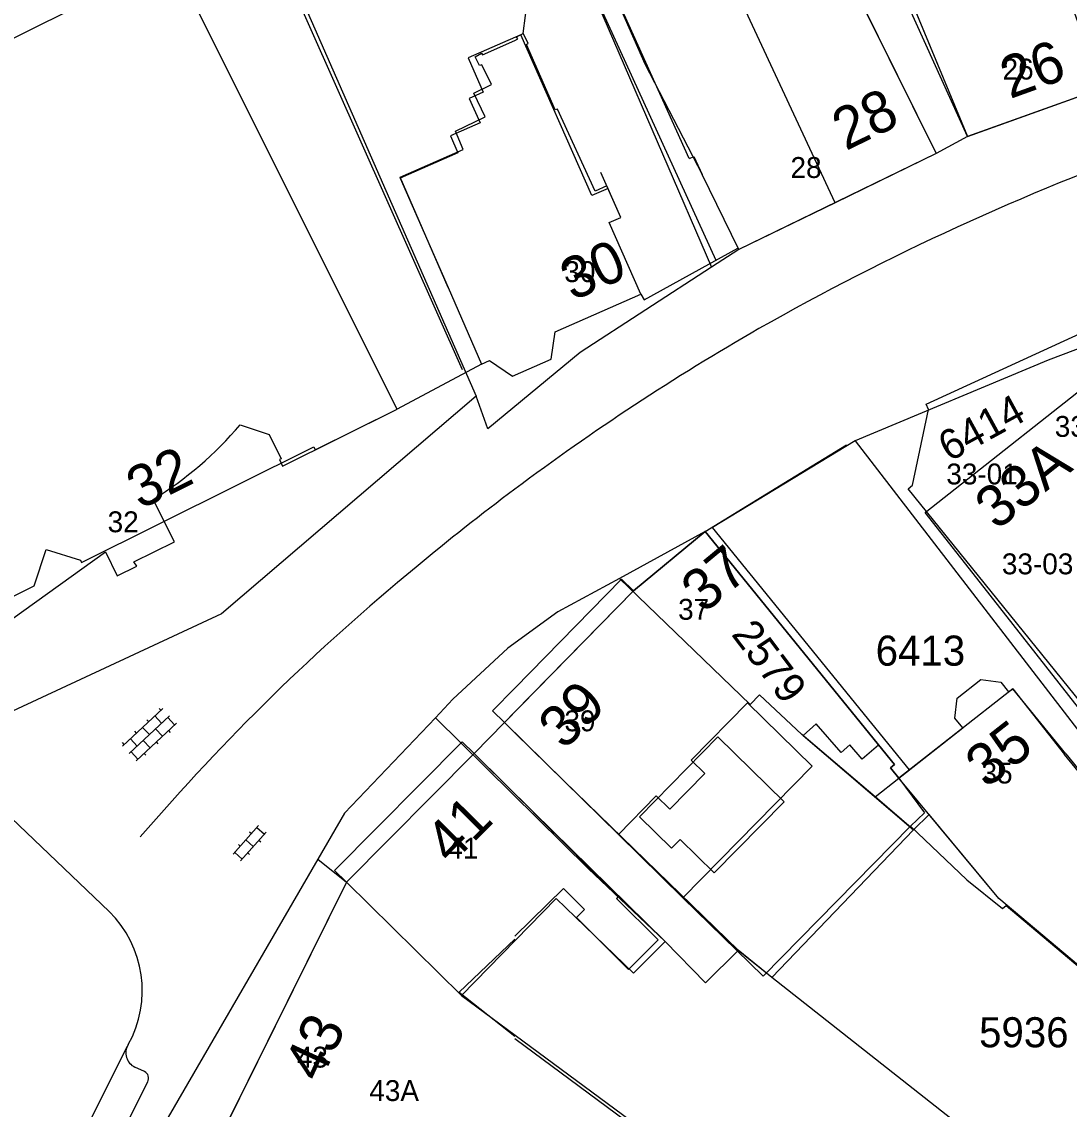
# Model space of a CAD drawing. Extents: x 148816 to 151297, y 399515 to 402500.
# Drawn here: x 150470.5 to 150533.2, y 399869.7 to 399934.8 of the extents above; entities that cross this region are included whole.
import ezdxf

# ---------------------------------------------------------------- set-up
doc = ezdxf.new("R2010")
doc.units = 0
for name, color, linetype in [('B01 Hoofdgebouw  [D] Norm', 7, 'Continuous'), ('B01 Hoofdgebouw  [T] Norm', 7, 'Continuous'), ('B01 hoofgebouw', 7, 'Continuous'), ('B02 Bijgebouw  [T] Norm', 7, 'Continuous'), ('B07 Tussenmuur  [D] Norm', 7, 'Continuous'), ('G01 perceelsgrens', 7, 'Continuous'), ('Q19 Overig lijnvormig object  [D] Gem', 7, 'Continuous'), ('S02 Open verharding  Norm', 7, 'Continuous'), ('T04 Haag heg  [D] Gem', 7, 'Continuous'), ('V00 Kant verharding algemeen  [D] Norm', 7, 'Continuous'), ('V00 Kant verharding algemeen  [T] Norm', 7, 'Continuous'), ('V00 Kant verharding algemeen secundair  [T] Gem', 7, 'Continuous'), ('Z01 perceelnummer', 7, 'Continuous'), ('Z02 huisnummer', 7, 'Continuous'), ('Z02 Huisnummer  [Tekst] Norm', 7, 'Continuous')]:
    doc.layers.add(name, color=color, linetype=linetype)

msp = doc.modelspace()

# ---------------------------------------------------------------- linework, layer by layer
at = {"layer": 'B01 Hoofdgebouw  [D] Norm'}
for p, q in [((150510.436, 399926.618), (150505.994, 399936.462)), ((150500.103, 399933.894), (150500.484, 399934.093)), ((150500.17, 399933.765), (150500.103, 399933.894)), ((150500.789, 399933.509), (150500.484, 399934.093)), ((150500, 399933.676), (150500.17, 399933.765)), ((150500.687, 399933.433), (150500.789, 399933.509)), ((150502.412, 399929.521), (150500.687, 399933.433)), ((150502.539, 399929.572), (150502.412, 399929.521)), ((150504.796, 399924.645), (150502.539, 399929.572)), ((150510.439, 399926.611), (150510.706, 399926.734)), ((150510.706, 399926.734), (150511.21, 399925.66)), ((150505.507, 399924.97), (150504.796, 399924.645)), ((150517.785, 399890.24), (150510.055, 399882.358)), ((150500, 399873.927), (150529.68, 399851.963))]:
    msp.add_line(p, q, dxfattribs=at)
for points in [[(150496, 399918.88), (150493.139, 399925.489), (150496.912, 399927.15), (150496.445, 399928.24), (150498.217, 399929.095), (150497.544, 399930.514), (150498.607, 399931.032), (150498.012, 399932.223), (150497.885, 399932.171), (150497.627, 399932.703), (150498.006, 399932.909), (150498.058, 399932.808), (150500, 399933.676)], [(150502.94, 399889.34), (150506.191, 399886.148), (150508.458, 399888.459), (150509.277, 399887.656), (150511.363, 399889.783), (150510.544, 399890.586), (150513.921, 399894.03), (150517.786, 399890.241), (150510.055, 399882.358), (150514.845, 399877.659), (150523.661, 399886.647)], [(150535.976, 399886.956), (150536.07, 399887.031), (150532.889, 399890.939)], [(150501.108, 399887.468), (150506.178, 399882.429), (150506.069, 399882.319), (150508.564, 399879.839), (150506.802, 399878.066), (150503.677, 399881.171), (150504.162, 399881.659), (150502.902, 399882.912), (150500, 399880.063)], [(150529.404, 399881.894), (150534.961, 399877.199), (150536.569, 399879.42), (150536.504, 399879.509), (150539.124, 399881.415), (150539.313, 399882.623), (150536.505, 399886.151), (150536.589, 399886.221), (150535.976, 399886.956)], [(150523.661, 399886.647), (150527.049, 399883.436), (150529.172, 399881.712), (150529.404, 399881.894)], [(150500, 399879.874), (150496.656, 399876.7), (150500, 399874.065)]]:
    msp.add_lwpolyline(points, dxfattribs=at)
at = {"layer": 'B01 Hoofdgebouw  [T] Norm'}
for p, q in [((150513.98, 399959.55), (150527.08, 399927.92)), ((150519.53, 399938.38), (150525.21, 399926.9)), ((150527.08, 399927.92), (150535.11, 399930.81)), ((150525.21, 399926.9), (150513.39, 399921.16)), ((150513.39, 399921.16), (150511.21, 399925.66)), ((150506.34, 399923.08), (150505.507, 399924.97)), ((150505.64, 399922.78), (150506.34, 399923.08)), ((150507.53, 399918.49), (150505.64, 399922.78)), ((150496, 399918.88), (150498.01, 399914.3)), ((150498.01, 399914.3), (150498.486, 399914.51)), ((150507.1, 399900.72), (150511.39, 399904.27)), ((150511.39, 399904.27), (150522.71, 399890.33)), ((150500, 399893.48), (150507.1, 399900.72)), ((150529.8, 399894.87), (150532.89, 399890.94)), ((150499.37, 399892.84), (150500, 399893.48)), ((150500, 399892.22), (150499.37, 399892.84)), ((150502.94, 399889.34), (150500, 399892.22)), ((150497.56, 399890.99), (150489.92, 399883.29)), ((150500, 399888.57), (150497.56, 399890.99)), ((150522.71, 399890.33), (150522.48, 399890.14)), ((150522.48, 399890.14), (150522.98, 399889.51)), ((150501.11, 399887.47), (150500, 399888.57)), ((150489.92, 399883.29), (150476.92, 399857.05))]:
    msp.add_line(p, q, dxfattribs=at)
for points in [[(150483.559, 399910.667), (150485.292, 399910.079), (150486.016, 399908.639), (150485.907, 399908.588), (150486.095, 399908.185), (150492.95, 399911.61), (150479.49, 399938.55), (150447.21, 399922.49)], [(150498.486, 399914.51), (150499.849, 399913.581), (150502.165, 399914.6), (150502.4, 399916.232), (150507.53, 399918.49)], [(150467.133, 399897.05), (150475.494, 399903.059), (150476.202, 399901.624), (150477.38, 399902.205), (150477.2, 399902.456), (150479.621, 399903.657), (150478.36, 399906.205)], [(150522.98, 399889.51), (150526.81, 399892.52), (150526.314, 399893.11), (150526.456, 399894.302), (150527.88, 399895.428), (150529.068, 399895.269), (150529.54, 399894.69), (150529.8, 399894.87)]]:
    msp.add_lwpolyline(points, dxfattribs=at)
msp.add_arc((150467.038, 399924.657), 21.649, 301.53319, 319.74196, dxfattribs=at)
at = {"layer": 'B01 hoofgebouw'}
for points in [[(150506.04, 399971.65), (150508.05, 399967.07), (150504.21, 399965.38), (150513.04, 399945.04), (150510.07, 399943.75), (150511.64, 399940.15), (150514.37, 399941.36), (150516.4, 399936.76), (150519.53, 399938.38), (150525.21, 399926.9), (150513.39, 399921.16), (150511.21, 399925.66)], [(150490.272, 399969.527), (150494.162, 399960.826), (150495.065, 399961.173), (150507.782, 399932.267), (150511.21, 399925.66)], [(150513.53, 399964.85), (150515.9, 399960.45), (150513.98, 399959.55), (150527.08, 399927.92), (150535.11, 399930.81), (150533.42, 399935.51)], [(150479.49, 399938.55), (150447.21, 399922.49), (150447.48, 399921.97), (150448.2, 399922.34), (150451.95, 399917.16), (150453.93, 399918.52), (150454.19, 399918.12), (150454.34, 399918.22), (150467.96, 399899.4)], [(150467.96, 399899.4), (150471.23, 399901.02), (150471.95, 399903.21), (150474, 399902.56), (150474.06, 399902.42), (150487.96, 399909.34), (150488.05, 399909.17), (150492.95, 399911.61), (150479.49, 399938.55)], [(150505.573, 399924.821), (150504.601, 399924.394), (150500.364, 399934.021), (150497.205, 399932.63), (150498.107, 399930.579), (150497.268, 399930.21), (150497.915, 399928.74), (150496.145, 399927.961), (150496.592, 399926.946), (150493.129, 399925.422), (150496, 399918.88)], [(150506.34, 399923.08), (150505.15, 399925.78)], [(150502.4, 399916.232), (150507.53, 399918.49), (150505.64, 399922.78), (150506.34, 399923.08)], [(150496, 399918.88), (150498.01, 399914.3), (150498.486, 399914.51)], [(150527.63, 399901.49), (150524.54, 399905.42), (150536.184, 399914.603), (150534.959, 399916.158), (150535.297, 399916.427), (150535.478, 399916.2), (150535.769, 399916.432)], [(150498.486, 399914.51), (150499.849, 399913.581), (150502.165, 399914.6), (150502.4, 399916.232)], [(150551.279, 399911.27), (150553.15, 399908.876), (150551.866, 399907.872), (150557.1, 399901.174), (150561.193, 399900.107), (150571.96, 399890.925), (150572.998, 399892.142), (150585.781, 399881.241), (150578.849, 399872.572), (150553.404, 399894.27), (150549.09, 399889.992), (150549.988, 399889.087), (150548.225, 399887.323), (150547.319, 399888.236), (150543.16, 399884.111), (150538.07, 399888.177), (150527.63, 399901.49)], [(150532.968, 399890.971), (150529.8, 399894.87), (150522.98, 399889.51), (150522.48, 399890.14), (150522.71, 399890.33), (150511.39, 399904.27), (150507.1, 399900.72), (150499.37, 399892.84), (150502.94, 399889.34)], [(150499.37, 399892.84), (150497.56, 399890.99)], [(150521.764, 399891.494), (150520.786, 399890.641), (150520.036, 399891.5), (150519.524, 399891.053), (150518.031, 399892.764), (150517.242, 399892.076)], [(150517.242, 399892.076), (150523.844, 399886.421), (150515.368, 399877.577), (150513.349, 399879.209), (150502.94, 399889.34)], [(150516.11, 399888.095), (150511.931, 399883.841), (150509.892, 399885.845), (150509.372, 399885.316), (150507.446, 399887.208), (150512.146, 399891.991), (150516.11, 399888.095)], [(150501.11, 399887.47), (150497.56, 399890.99), (150489.92, 399883.29), (150476.92, 399857.05), (150481.4, 399854.83)], [(150532.968, 399890.971), (150539.327, 399883.146), (150538.92, 399881.628), (150536.289, 399879.51), (150534.971, 399877.244), (150528.961, 399882.308), (150522.98, 399889.51)], [(150501.11, 399887.47), (150508.984, 399879.734), (150507.097, 399877.84), (150502.473, 399882.302), (150496.799, 399876.509), (150529.831, 399852.073), (150524.514, 399841.762), (150528.796, 399838.625), (150527.846, 399837.222), (150510.037, 399849.88), (150508.283, 399847.632), (150501.973, 399852.141), (150501.182, 399851.086), (150492.117, 399857.531), (150494.575, 399860.816), (150490.995, 399863.293), (150489.927, 399860.802), (150491.336, 399860.143), (150489.056, 399855.561), (150490.77, 399854.686), (150489.014, 399851.057), (150481.4, 399854.83)]]:
    msp.add_lwpolyline(points, dxfattribs=at)
at = {"layer": 'B02 Bijgebouw  [T] Norm'}
msp.add_line((150499.37, 399892.84), (150497.56, 399890.99), dxfattribs=at)
at = {"layer": 'B07 Tussenmuur  [D] Norm'}
msp.add_lwpolyline([(150522.98, 399889.51), (150524.511, 399887.447), (150523.661, 399886.647)], dxfattribs=at)
msp.add_lwpolyline([(150522.98, 399889.51), (150524.511, 399887.447), (150523.661, 399886.647)], dxfattribs=at)
at = {"layer": 'G01 perceelsgrens'}
for points in [[(150489.554, 399971.132), (150494.162, 399960.826), (150511.765, 399920.105)], [(150472.751, 399969.188), (150497.678, 399912.389)], [(150527.08, 399927.92), (150519.974, 399943.639), (150517.111, 399950.255)], [(150519.165, 399923.964), (150509.96, 399943.702)], [(150534.715, 399930.668), (150527.08, 399927.92)], [(150527.08, 399927.92), (150525.21, 399926.9), (150519.165, 399923.964)], [(150519.165, 399923.964), (150513.39, 399921.16), (150511.765, 399920.105)], [(150511.765, 399920.105), (150503.903, 399914.997), (150498.37, 399910.426), (150497.678, 399912.389)], [(150535.186, 399915.78), (150531.903, 399914.53), (150520.366, 399909.717)], [(150497.678, 399912.389), (150482.443, 399899.343), (150468.754, 399892.99)], [(150520.366, 399909.717), (150511.817, 399904.529)], [(150520.366, 399909.717), (150537.604, 399887.293), (150542.899, 399882.977)], [(150511.817, 399904.529), (150511.39, 399904.27), (150506.252, 399901.47)], [(150522.98, 399889.51), (150523.615, 399890.009), (150511.817, 399904.529)], [(150506.252, 399901.47), (150502.576, 399899.467), (150499.58, 399897.291), (150496.293, 399894.234), (150495.244, 399893.133)], [(150521.548, 399888.388), (150517.176, 399892.133), (150514.634, 399894.497), (150514.067, 399893.933), (150506.252, 399901.47)], [(150495.244, 399893.133), (150489.803, 399887.417), (150488.205, 399884.662)], [(150538.582, 399859.278), (150515.368, 399877.577), (150513.358, 399879.201), (150511.399, 399877.265), (150508.984, 399879.734), (150504.379, 399884.109), (150495.244, 399893.133)], [(150521.548, 399888.388), (150522.98, 399889.51)], [(150540.374, 399872.757), (150534.971, 399877.244), (150528.961, 399882.308), (150524.781, 399887.341), (150523.844, 399886.421), (150521.548, 399888.388)], [(150488.205, 399884.662), (150479.251, 399869.22)], [(150488.205, 399884.662), (150489.92, 399883.29), (150496.799, 399876.509), (150529.831, 399852.073)]]:
    msp.add_lwpolyline(points, dxfattribs=at)
at = {"layer": 'Q19 Overig lijnvormig object  [D] Gem'}
for p, q in [((150524.598, 399911.894), (150534.565, 399916.467)), ((150524.744, 399911.576), (150524.598, 399911.894)), ((150523.797, 399907.058), (150524.744, 399911.576)), ((150523.528, 399906.834), (150523.797, 399907.058)), ((150538.619, 399888.156), (150523.528, 399906.834))]:
    msp.add_line(p, q, dxfattribs=at)
at = {"layer": 'S02 Open verharding  Norm'}
for p, q in [((150478.925, 399893.683), (150476.514, 399891.43)), ((150478.815, 399893.581), (150478.713, 399893.69)), ((150479.334, 399893.245), (150476.924, 399890.991)), ((150479.744, 399892.806), (150477.333, 399890.553)), ((150478.085, 399892.898), (150477.982, 399893.007)), ((150478.86, 399892.801), (150478.45, 399893.239)), ((150479.635, 399892.704), (150479.225, 399893.142)), ((150477.354, 399892.215), (150477.252, 399892.324)), ((150478.129, 399892.118), (150477.719, 399892.556)), ((150478.904, 399892.021), (150478.494, 399892.459)), ((150479.269, 399892.363), (150479.372, 399892.253)), ((150476.623, 399891.532), (150476.521, 399891.642)), ((150476.989, 399891.873), (150477.398, 399891.435)), ((150478.173, 399891.338), (150477.764, 399891.777)), ((150478.539, 399891.68), (150478.641, 399891.57)), ((150477.443, 399890.655), (150477.033, 399891.094)), ((150477.808, 399890.997), (150477.911, 399890.887)), ((150484.665, 399886.674), (150483.134, 399884.957)), ((150484.565, 399886.562), (150485.013, 399886.163)), ((150485.112, 399886.275), (150483.581, 399884.558)), ((150484.347, 399885.416), (150483.899, 399885.816)), ((150484.232, 399886.189), (150484.12, 399886.289)), ((150484.792, 399885.69), (150484.68, 399885.789)), ((150483.233, 399885.069), (150483.681, 399884.67)), ((150483.566, 399885.443), (150483.454, 399885.542)), ((150484.126, 399884.943), (150484.014, 399885.043))]:
    msp.add_line(p, q, dxfattribs=at)
at = {"layer": 'T04 Haag heg  [D] Gem'}
for p, q in [((150504.108, 399937.886), (150512.031, 399920.526)), ((150500.484, 399934.093), (150500.832, 399936.745)), ((150506.191, 399886.148), (150510.055, 399882.358))]:
    msp.add_line(p, q, dxfattribs=at)
at = {"layer": 'V00 Kant verharding algemeen  [D] Norm'}
msp.add_lwpolyline([(150511.39, 399904.27), (150516.45, 399907.4), (150519.833, 399909.466)], dxfattribs=at)
at = {"layer": 'V00 Kant verharding algemeen  [T] Norm'}
for p, q in [((150527.08, 399927.92), (150525.21, 399926.9)), ((150507.74, 399918.15), (150513.34, 399921.25)), ((150507.53, 399918.49), (150507.74, 399918.15)), ((150498.01, 399914.3), (150492.95, 399911.61)), ((150500, 399894.911), (150506.386, 399901.42)), ((150506.386, 399901.42), (150507.1, 399900.72)), ((150498.657, 399893.542), (150500, 399894.911)), ((150499.37, 399892.84), (150498.657, 399893.542)), ((150489.21, 399883.994), (150496.85, 399891.694)), ((150496.85, 399891.694), (150497.56, 399890.99)), ((150489.92, 399883.29), (150489.21, 399883.994)), ((150470.609, 399861.102), (150476.813, 399873.479))]:
    msp.add_line(p, q, dxfattribs=at)
for points in [[(150473.638, 399964.786), (150474.123, 399965.058), (150496.846, 399913.972)], [(150475.716, 399881.54), (150466.705, 399890.129), (150466.812, 399893.811), (150445.976, 399913.783), (150442.106, 399914.068), (150439.647, 399917.274), (150435.135, 399923.872)], [(150477.84, 399871.945), (150477.255, 399872.217)], [(150473.08, 399861.464), (150478.027, 399871.343)]]:
    msp.add_lwpolyline(points, dxfattribs=at)
for centre, radius, start, end in [((150471.069, 399876.804), 6.635, 330.74426, 45.5461), ((150477.665, 399873.069), 0.945, 148.61522, 244.29768), ((150477.65, 399871.556), 0.433, 330.53051, 63.98234)]:
    msp.add_arc(centre, radius, start, end, dxfattribs=at)
at = {"layer": 'V00 Kant verharding algemeen secundair  [T] Gem'}
for centre, radius, start, end in [((150591.025, 399781.796), 154.807, 109.71856, 119.58092), ((150587.227, 399790.156), 145.665, 119.90507, 126.78557), ((150587.227, 399790.156), 145.665, 126.78557, 129.75077), ((150578.599, 399799.322), 133.102, 129.41833, 139.37106)]:
    msp.add_arc(centre, radius, start, end, dxfattribs=at)

# ---------------------------------------------------------------- texts
at = {"layer": 'Z01 perceelnummer'}
for s, rotation, p in [('6414', 28.65183, (150525.983, 399908.424)), ('2579', 306.97276, (150512.909, 399898.119))]:
    msp.add_text(s, height=1.8, rotation=rotation, dxfattribs=at).set_placement(p)
for s, p in [('6413', (150521.586, 399896.249)), ('5936', (150527.774, 399873.403))]:
    msp.add_text(s, height=1.8, dxfattribs=at).set_placement(p)
at = {"layer": 'Z02 huisnummer'}
for s, rotation, p in [('26', 19.81181, (150529.622, 399930.163)), ('28', 25.89915, (150519.795, 399927.048)), ('30', 23.69497, (150503.446, 399918.06)), ('32', 26.48818, (150477.591, 399905.573)), ('33A', 38.46295, (150528.826, 399904.309)), ('37', 39.64417, (150511.294, 399899.323)), ('39', 45.56727, (150502.965, 399891.148)), ('35', 38.17654, (150528.242, 399888.876)), ('41', 45.24312, (150496.181, 399884.276)), ('43', 65.22886, (150488.352, 399871.226))]:
    msp.add_text(s, height=2.5, rotation=rotation, dxfattribs=at).set_placement(p)
at = {"layer": 'Z02 Huisnummer  [Tekst] Norm'}
for s, p in [('26', (150529.18, 399931.335)), ('28', (150516.49, 399925.445)), ('30', (150502.955, 399919.21)), ('33-02', (150532.304, 399909.946)), ('33-01', (150525.815, 399907.098)), ('32', (150475.63, 399904.235)), ('33-03', (150529.139, 399901.718)), ('37', (150509.765, 399898.996)), ('39', (150502.963, 399892.321)), ('35', (150527.92, 399889.195)), ('41', (150495.96, 399884.695)), ('43', (150486.953, 399872.187)), ('43A', (150491.288, 399870.185))]:
    msp.add_text(s, height=1.25, dxfattribs=at).set_placement(p)

doc.saveas('drawing.dxf')
